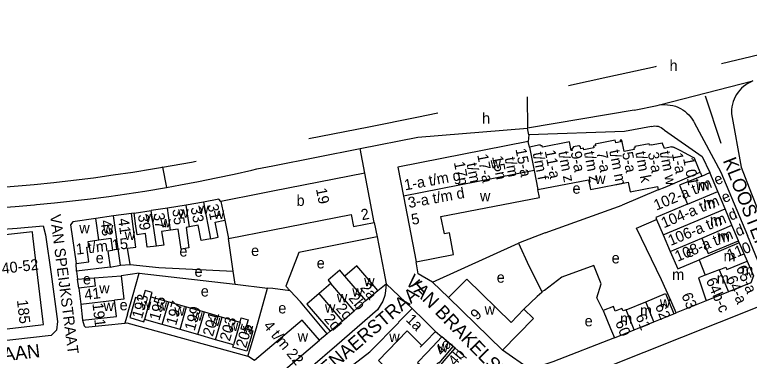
# Model space of a CAD drawing. Extents: x 159902 to 161769, y 383692 to 384875.
# Drawn here: x 160604.7 to 160875.8, y 384739.8 to 384866 of the extents above; entities that cross this region are included whole.
import ezdxf

# ---------------------------------------------------------------- set-up
doc = ezdxf.new("R2010")
doc.units = 0
for name, color, linetype in [('BLT_Basislijn', 7, 'Continuous'), ('BLT_Bebouwing', 7, 'Continuous'), ('BLT_Centroide', 7, 'Continuous'), ('BLT_Huisnummer', 7, 'Continuous'), ('BLT_Huisnummer_ tussenligend', 7, 'Continuous'), ('BLT_Huisnummer_reeks', 7, 'Continuous'), ('BLT_Onderdoorgang_en_onderverdeling', 7, 'Continuous'), ('BLT_Onderverdeling_panden', 7, 'Continuous'), ('BLT_Straatnaam', 7, 'Continuous'), ('BLT_Vlakafsluiter', 7, 'Continuous')]:
    doc.layers.add(name, color=color, linetype=linetype)

msp = doc.modelspace()

# ---------------------------------------------------------------- linework, layer by layer
at = {"layer": 'BLT_Basislijn'}
for p, q in [((160859.45, 384835.97), (160865.32, 384818.46)), ((160833.32, 384830.67), (160841.73, 384832.41)), ((160841.73, 384832.41), (160842.68, 384832.66)), ((160833.32, 384830.67), (160793.92, 384824.05)), ((160794.48, 384821.56), (160793.92, 384824.05)), ((160794.48, 384821.56), (160794.24, 384819.11)), ((160732.16, 384816.51), (160753.47, 384820.69)), ((160700, 384810.19), (160732.16, 384816.51)), ((160694.14, 384809.04), (160700, 384810.19)), ((160842.2, 384801.21), (160828.87, 384795.57)), ((160800.49, 384785.36), (160828.87, 384795.57)), ((160648.79, 384792.69), (160647.81, 384792.55)), ((160737.39, 384789.23), (160738.42, 384783.93)), ((160685.38, 384771.17), (160683.57, 384783.3)), ((160738.42, 384783.93), (160740.9, 384771.08)), ((160800.49, 384785.36), (160790.57, 384781.51)), ((160879.09, 384774.78), (160875.13, 384784.36)), ((160758.94, 384767.2), (160790.57, 384781.51)), ((160872.09, 384781.69), (160871.8, 384782.42)), ((160627.52, 384771.19), (160627.46, 384774.07)), ((160639.93, 384772.7), (160627.52, 384771.19)), ((160627.52, 384771.19), (160627.88, 384768.25)), ((160650.69, 384770.48), (160644.07, 384769.55)), ((160650.69, 384770.48), (160686.08, 384766.48)), ((160686.08, 384766.48), (160685.38, 384771.17)), ((160627.88, 384768.25), (160634.04, 384768.74)), ((160628.44, 384764.96), (160627.88, 384768.25)), ((160764.75, 384761.54), (160758.94, 384767.2)), ((160686.08, 384766.48), (160698.05, 384765)), ((160700, 384764.77), (160698.05, 384765)), ((160706.44, 384764.01), (160700, 384764.77)), ((160738.76, 384764.09), (160741.78, 384766.55)), ((160823.13, 384735.82), (160878.62, 384757.94)), ((160847.93, 384755.43), (160848.84, 384755.81)), ((160646.34, 384755.32), (160645.36, 384752.04)), ((160720, 384748.12), (160717.2, 384745.71)), ((160720, 384748.12), (160721.1, 384749.06)), ((160759.95, 384748.99), (160762.37, 384746.98)), ((160767.3, 384742.73), (160766.52, 384743.41))]:
    msp.add_line(p, q, dxfattribs=at)
for points in [[(160943.35, 384865.97), (160887.63, 384853.05), (160865.53, 384847.83)], [(160809.07, 384839.79), (160823.59, 384842.95), (160841.17, 384846.87), (160841.56, 384846.96)], [(160877.06, 384841.51), (160876.17, 384841.06), (160875.29, 384840.6), (160874.46, 384840.07), (160873.67, 384839.48), (160872.93, 384838.82), (160872.24, 384838.11), (160871.62, 384837.34), (160871.06, 384836.52), (160870.57, 384835.67), (160870.15, 384834.77), (160869.8, 384833.85), (160869.52, 384832.9), (160869.33, 384831.93), (160869.22, 384830.95), (160869.18, 384829.96), (160869.2, 384829.32)], [(160842.68, 384832.66), (160843.67, 384832.73), (160844.66, 384832.76), (160845.64, 384832.72), (160846.62, 384832.6), (160847.59, 384832.4), (160848.53, 384832.12), (160849.45, 384831.77), (160850.34, 384831.34), (160851.19, 384830.84), (160852, 384830.27), (160852.76, 384829.64), (160853.46, 384828.96), (160854.11, 384828.21), (160854.69, 384827.42), (160855.21, 384826.58), (160855.43, 384826.18)], [(160713.25, 384820.25), (160717.7, 384821.1), (160735.39, 384824.55), (160753.06, 384828.07), (160760.85, 384829.66)], [(160869.2, 384829.32), (160872.75, 384809.59), (160876.6, 384799.85), (160887.93, 384771.06)], [(160839.65, 384824.69), (160829.74, 384822.78), (160794.48, 384821.56)], [(160839.65, 384824.69), (160840.25, 384824.82), (160840.87, 384824.87), (160841.49, 384824.84), (160842.11, 384824.73), (160842.7, 384824.54), (160843.26, 384824.28), (160843.79, 384823.95), (160844.26, 384823.55), (160844.51, 384823.3)], [(160855.43, 384826.18), (160865.28, 384807.81), (160875.13, 384784.36)], [(160844.51, 384823.3), (160858.41, 384813.56), (160861.25, 384807.61)], [(160659.24, 384809.6), (160662.8, 384810.2), (160670.02, 384811.51), (160671.75, 384811.84)], [(160582.64, 384801.05), (160589.96, 384801.48), (160597.29, 384802), (160604.6, 384802.59), (160611.91, 384803.26), (160619.21, 384804.02), (160626.5, 384804.85), (160633.78, 384805.76), (160641.05, 384806.75), (160648.32, 384807.82), (160655.56, 384808.97), (160659.24, 384809.6)], [(160660.77, 384802.13), (160665.95, 384803.08), (160672.54, 384804.34), (160679.12, 384805.68), (160685.68, 384807.1), (160692.23, 384808.59), (160694.14, 384809.04)], [(160857.68, 384807.77), (160858.28, 384806.37)], [(160612.74, 384795.83), (160619.43, 384796.46), (160626.11, 384797.17), (160632.77, 384797.95), (160639.43, 384798.82), (160646.08, 384799.77), (160652.71, 384800.79), (160660.77, 384802.13)], [(160541.25, 384793.05), (160548.34, 384792.96), (160555.42, 384792.95), (160562.51, 384793.02), (160569.59, 384793.18), (160576.67, 384793.41), (160583.75, 384793.72), (160590.82, 384794.11), (160597.89, 384794.58), (160604.96, 384795.13), (160612.01, 384795.76), (160612.74, 384795.83)], [(160541.15, 384785.03), (160548.28, 384784.94), (160555.46, 384784.94), (160562.63, 384785.01), (160569.81, 384785.16), (160576.98, 384785.39), (160584.15, 384785.71), (160591.31, 384786.11), (160598.47, 384786.58), (160605.62, 384787.14), (160615.29, 384788.01)], [(160615.29, 384788.01), (160616.1, 384784.61), (160618.19, 384770.12), (160620.51, 384752.67), (160620.14, 384749.44)], [(160738.42, 384783.93), (160709.53, 384778.17), (160704.84, 384765.71), (160706.44, 384764.01)], [(160790.57, 384781.51), (160794.39, 384773.21), (160799.26, 384763.69)], [(160647.31, 384773.74), (160657.89, 384772.56), (160685.38, 384771.17)], [(160758.94, 384767.2), (160753.65, 384770.26), (160752.91, 384774.68)], [(160821.88, 384756.65), (160819.58, 384761.34), (160821.09, 384766.49), (160818.42, 384773.36), (160806.56, 384768.99), (160800.21, 384764.11), (160799.26, 384763.69)], [(160646.34, 384755.32), (160648.44, 384762.62), (160650.69, 384770.48)], [(160740.9, 384771.08), (160741.78, 384766.55)], [(160690.82, 384739.86), (160691.64, 384742.52), (160693.92, 384750.33), (160698.05, 384765)], [(160720, 384748.12), (160710.15, 384759.94), (160706.44, 384764.01)], [(160741.78, 384766.55), (160741.57, 384764.02), (160741.27, 384762.29), (160740.61, 384760.2), (160738.64, 384756.95), (160723.57, 384743.94)], [(160799.26, 384763.69), (160799.23, 384763.29), (160797.45, 384761.87), (160792.64, 384757.15)], [(160629.82, 384753.11), (160630.38, 384751.06), (160630.85, 384750.53), (160645.36, 384752.04)], [(160645.36, 384752.04), (160646.18, 384752.17), (160690.82, 384739.86)], [(160620.14, 384749.44), (160618.19, 384747.44), (160558.26, 384740.72)], [(160825.98, 384746.57), (160803.28, 384737.74), (160794.93, 384734.88), (160784.71, 384742.06)], [(160723.57, 384743.94), (160704.17, 384727.15), (160702.74, 384727.11), (160699.6, 384730.77)], [(160693.26, 384738.25), (160690.82, 384739.86)]]:
    msp.add_lwpolyline(points, dxfattribs=at)
at = {"layer": 'BLT_Bebouwing'}
for p, q in [((160794.64, 384817.08), (160794.24, 384819.11)), ((160839.51, 384817.83), (160843.06, 384818.52)), ((160843.06, 384818.52), (160843.6, 384818.62)), ((160844.53, 384816.52), (160843.6, 384818.62)), ((160847.09, 384817.09), (160844.53, 384816.52)), ((160851.29, 384815.26), (160848.06, 384816.93)), ((160851.29, 384815.26), (160851.77, 384815)), ((160851.77, 384815), (160854.99, 384813.33)), ((160857.68, 384807.77), (160855.69, 384812.57)), ((160849.33, 384804.18), (160857.68, 384807.77)), ((160858.28, 384806.37), (160861.25, 384807.61)), ((160866.86, 384794.22), (160864.18, 384800.62)), ((160674.38, 384796.77), (160668.06, 384795.55)), ((160680.86, 384796.95), (160682.26, 384790.06)), ((160748.16, 384798.97), (160752.91, 384774.68)), ((160661.1, 384794.5), (160655.11, 384793.62)), ((160668.06, 384795.55), (160661.1, 384794.5)), ((160869.37, 384788.21), (160866.86, 384794.22)), ((160641.14, 384791.66), (160634.64, 384790.7)), ((160682.26, 384790.06), (160683.57, 384783.3)), ((160683.57, 384783.3), (160700, 384786.5)), ((160872.09, 384781.69), (160875.04, 384774.86)), ((160647.31, 384773.74), (160646.35, 384779.67)), ((160875.04, 384774.86), (160877.37, 384769.49)), ((160634.04, 384768.74), (160644.07, 384769.55)), ((160628.44, 384764.96), (160629.13, 384759.03)), ((160721.44, 384766.63), (160717.09, 384762.93)), ((160734.33, 384760.33), (160738.76, 384764.09)), ((160654.99, 384761.8), (160661.58, 384759.92)), ((160764.75, 384761.54), (160784.71, 384742.06)), ((160868.16, 384763.57), (160859.89, 384760.25)), ((160629.13, 384759.03), (160629.82, 384753.11)), ((160661.58, 384759.92), (160668.15, 384758.04)), ((160729.99, 384756.63), (160734.33, 384760.33)), ((160830.29, 384756.98), (160837.6, 384759.95)), ((160859.89, 384760.25), (160848.84, 384755.81)), ((160668.15, 384758.04), (160674.72, 384756.17)), ((160674.72, 384756.17), (160681.29, 384754.29)), ((160725.65, 384752.93), (160729.99, 384756.63)), ((160659.18, 384751.54), (160652.61, 384753.42)), ((160681.29, 384754.29), (160687.89, 384752.4)), ((160840.61, 384752.48), (160847.93, 384755.43)), ((160721.1, 384749.06), (160725.65, 384752.93)), ((160672.32, 384747.77), (160665.75, 384749.66)), ((160678.88, 384745.89), (160672.32, 384747.77)), ((160825.98, 384746.57), (160833.3, 384749.53)), ((160685.45, 384744.01), (160678.88, 384745.89)), ((160766.52, 384743.41), (160762.37, 384746.98)), ((160771.47, 384739.14), (160767.3, 384742.73))]:
    msp.add_line(p, q, dxfattribs=at)
for points in [[(160794.24, 384819.11), (160746.06, 384809.68), (160748.16, 384798.97)], [(160809.4, 384818.98), (160799.45, 384817.04), (160799.34, 384817.58), (160798.73, 384817.46), (160798.65, 384817.86), (160794.64, 384817.08)], [(160839.51, 384817.83), (160838.93, 384817.72), (160838.83, 384818.26), (160833.5, 384817.23), (160833.59, 384816.76), (160833.19, 384816.68), (160833.28, 384816.19), (160829.58, 384815.47), (160828.76, 384819.67), (160828.16, 384819.56), (160828.28, 384818.95), (160826.49, 384818.6), (160826.3, 384819.57), (160818.87, 384818.12), (160818.99, 384817.51), (160818.29, 384817.37), (160818.41, 384816.73), (160814.74, 384816.02), (160814.62, 384816.66), (160813.62, 384816.47), (160813.49, 384817.15), (160812.92, 384817.54), (160810.95, 384817.15), (160810.34, 384816.26), (160810.46, 384815.83), (160810.01, 384815.77), (160809.4, 384818.98)], [(160847.09, 384817.09), (160847.61, 384817.17), (160848.06, 384816.93)], [(160854.99, 384813.33), (160855.48, 384813.07), (160855.69, 384812.57)], [(160733.91, 384807.39), (160700, 384800.77)], [(160737.39, 384789.23), (160733.91, 384807.39)], [(160864.18, 384800.62), (160861.25, 384807.61)], [(160797.71, 384801.44), (160816.47, 384805.02), (160817.16, 384801.45), (160831.13, 384804.16), (160831.83, 384800.57), (160841.94, 384802.54), (160842.2, 384801.21)], [(160858.28, 384806.37), (160850.07, 384802.93), (160852.97, 384796.01)], [(160842.2, 384801.21), (160844.72, 384802.26), (160849.33, 384804.18)], [(160700, 384800.77), (160695.66, 384799.92), (160680.86, 384796.95)], [(160752.91, 384774.68), (160766.68, 384777.37), (160765.13, 384785.36), (160763.28, 384785.01), (160762.02, 384791.41), (160798.31, 384798.41), (160797.71, 384801.44)], [(160680.86, 384796.95), (160680.1, 384797.87), (160674.38, 384796.77)], [(160852.97, 384796.01), (160841.26, 384791.1), (160841.57, 384790.37)], [(160647.81, 384792.55), (160641.14, 384791.66)], [(160646.35, 384779.67), (160649.47, 384780.1), (160648.48, 384787.69), (160647.81, 384792.55)], [(160648.79, 384792.69), (160655.11, 384793.62)], [(160657.03, 384780.49), (160653.67, 384780.05), (160652.96, 384785.13), (160649.9, 384784.7), (160649.46, 384787.84), (160648.79, 384792.69)], [(160700, 384786.5), (160728.93, 384792.15), (160729.79, 384787.74), (160737.39, 384789.23)], [(160634.64, 384790.7), (160626.18, 384789.45), (160625.39, 384788.4), (160627.46, 384774.07)], [(160676.99, 384783.2), (160679.87, 384783.78), (160678.75, 384789.36), (160682.26, 384790.06)], [(160848.84, 384755.81), (160846.85, 384760.4), (160843.34, 384768.04), (160834.16, 384787.07), (160841.57, 384790.37)], [(160564.98, 384745.58), (160610.37, 384750.93), (160615.33, 384751.52), (160615.1, 384753.5), (160611.5, 384784.32), (160611.34, 384785.7), (160601.36, 384784.6), (160552.61, 384778.89), (160552.37, 384780.98), (160511.14, 384776.18)], [(160662.29, 384786.37), (160658.95, 384785.91), (160659.71, 384780.84), (160657.03, 384780.49)], [(160669.21, 384787.55), (160668, 384787.31), (160669.05, 384779.79), (160666.12, 384779.38), (160665.09, 384786.76), (160662.29, 384786.37)], [(160676.99, 384783.2), (160674.97, 384782.8), (160673.58, 384782.52), (160672.45, 384788.2), (160669.21, 384787.55)], [(160871.8, 384782.42), (160869.37, 384788.21)], [(160635.81, 384782.79), (160640.19, 384783.39), (160640.82, 384778.84), (160639.17, 384778.63), (160639.93, 384772.7)], [(160846.53, 384778.51), (160858.25, 384783.42)], [(160858.25, 384783.42), (160860.63, 384777.74), (160871.8, 384782.42)], [(160627.46, 384774.07), (160632.13, 384774.72), (160631.39, 384780.12), (160632.13, 384780.22), (160631.85, 384782.24), (160635.81, 384782.79)], [(160872.09, 384781.69), (160857.28, 384775.39)], [(160846.53, 384778.51), (160849.43, 384772.11), (160857.28, 384775.39)], [(160639.93, 384772.7), (160643.81, 384773.49)], [(160643.81, 384773.49), (160647.31, 384773.74)], [(160736.12, 384767.17), (160730.98, 384773.18), (160726.56, 384769.42)], [(160644.07, 384769.55), (160645.07, 384760.89), (160641.6, 384760.49)], [(160726.56, 384769.42), (160726.47, 384769.53), (160724.72, 384771.58), (160720.37, 384767.88), (160721.44, 384766.63)], [(160877.37, 384769.49), (160876.35, 384766.86), (160868.16, 384763.57)], [(160634.04, 384768.74), (160634.39, 384765.67), (160628.44, 384764.96)], [(160738.76, 384764.09), (160736.12, 384767.17)], [(160792.64, 384757.15), (160787.92, 384752.32), (160771.52, 384768.32), (160764.75, 384761.54)], [(160654.99, 384761.8), (160655.42, 384763.32), (160652.88, 384764.05), (160651.94, 384760.78), (160649.31, 384761.53), (160648.55, 384758.86), (160647.17, 384754.05), (160652.36, 384752.54), (160652.61, 384753.42)], [(160717.09, 384762.93), (160712.56, 384759.07), (160721.1, 384749.06)], [(160837.6, 384759.95), (160844.88, 384762.92), (160846.04, 384760.06), (160847.93, 384755.43)], [(160629.82, 384753.11), (160642.28, 384754.54), (160641.6, 384760.49)], [(160729.88, 384736.88), (160735.78, 384741.46), (160746.49, 384752.28), (160746.41, 384752.35), (160751.41, 384757.38)], [(160751.41, 384757.38), (160755.9, 384752.96)], [(160792.64, 384757.15), (160796.12, 384753.75), (160784.71, 384742.06)], [(160830.29, 384756.98), (160829.18, 384756.53), (160828.8, 384757.47), (160826.34, 384756.47), (160825.64, 384758.18), (160821.88, 384756.65)], [(160821.88, 384756.65), (160824.59, 384750), (160825.98, 384746.57)], [(160687.89, 384752.4), (160688.33, 384753.94), (160690.87, 384753.21), (160689.96, 384750), (160692.58, 384749.2), (160691.81, 384746.51), (160690.44, 384741.7), (160685.23, 384743.19), (160685.45, 384744.01)], [(160717.2, 384745.71), (160710.85, 384753.18), (160693.26, 384738.25)], [(160665.75, 384749.66), (160664.55, 384750), (160659.18, 384751.54)], [(160759.95, 384748.99), (160755.9, 384752.96)], [(160833.3, 384749.53), (160834.48, 384750), (160840.61, 384752.48)], [(160735.5, 384730.92), (160741.1, 384736.14), (160739.02, 384738.22), (160749.52, 384749.22), (160750.86, 384747.88)], [(160759.95, 384748.99), (160756.47, 384745.26), (160754.38, 384743.15), (160755, 384743.77), (160753.91, 384744.85), (160750.86, 384747.88)], [(160699.6, 384730.77), (160717.2, 384745.71)], [(160762.37, 384746.98), (160758.91, 384743.3), (160756.92, 384741.21), (160753.4, 384737.5), (160755.69, 384735.57), (160756.38, 384736.39), (160758.37, 384734.55), (160761.05, 384737.44), (160761.3, 384737.23), (160763.29, 384739.59), (160766.52, 384743.41)], [(160762.56, 384729.54), (160760.53, 384731.36), (160763.74, 384735.13), (160761.93, 384736.67), (160763.92, 384739.01), (160767.3, 384742.73)]]:
    msp.add_lwpolyline(points, dxfattribs=at)
at = {"layer": 'BLT_Onderdoorgang_en_onderverdeling'}
for q in [(160748.16, 384798.97), (160797.71, 384801.44)]:
    msp.add_line((160796.35, 384808.37), q, dxfattribs=at)
at = {"layer": 'BLT_Onderverdeling_panden'}
for p, q in [((160794.64, 384817.08), (160796.35, 384808.37)), ((160852.97, 384796.01), (160864.18, 384800.62)), ((160674.38, 384796.77), (160676.99, 384783.2)), ((160662.29, 384786.37), (160661.1, 384794.5)), ((160669.21, 384787.55), (160668.06, 384795.55)), ((160843.97, 384784.63), (160866.86, 384794.22)), ((160657.03, 384780.49), (160655.11, 384793.62)), ((160635.81, 384782.79), (160634.64, 384790.7)), ((160858.25, 384783.42), (160869.37, 384788.21)), ((160843.97, 384784.63), (160846.53, 384778.51)), ((160734.33, 384760.33), (160726.56, 384769.42)), ((160864.62, 384771.76), (160868.16, 384763.57)), ((160729.99, 384756.63), (160721.44, 384766.63)), ((160654.99, 384761.8), (160652.61, 384753.42)), ((160725.65, 384752.93), (160717.09, 384762.93)), ((160629.13, 384759.03), (160641.6, 384760.49)), ((160659.18, 384751.54), (160661.58, 384759.92)), ((160840.61, 384752.48), (160837.6, 384759.95)), ((160665.75, 384749.66), (160668.15, 384758.04)), ((160672.32, 384747.77), (160674.72, 384756.17)), ((160833.3, 384749.53), (160830.29, 384756.98)), ((160678.88, 384745.89), (160681.29, 384754.29)), ((160687.89, 384752.4), (160685.45, 384744.01))]:
    msp.add_line(p, q, dxfattribs=at)
for points in [[(160643.81, 384773.49), (160641.14, 384791.66)], [(160841.57, 384790.37), (160843.97, 384784.63)], [(160857.28, 384775.39), (160859.55, 384769.72)], [(160864.62, 384771.76), (160867.1, 384772.76), (160867.48, 384771.82), (160875.04, 384774.86)], [(160859.55, 384769.72), (160857.01, 384768.7), (160859.89, 384760.25)], [(160864.62, 384771.76), (160859.55, 384769.72)]]:
    msp.add_lwpolyline(points, dxfattribs=at)
at = {"layer": 'BLT_Vlakafsluiter'}
for p, q in [((160842.68, 384832.66), (160877.06, 384841.51)), ((160793.84, 384835.59), (160793.92, 384824.05)), ((160753.47, 384820.69), (160793.92, 384824.05)), ((160733.91, 384807.39), (160732.16, 384816.51)), ((160659.18, 384809.91), (160659.24, 384809.6)), ((160659.24, 384809.6), (160660.77, 384802.13)), ((160751.41, 384757.38), (160741.78, 384766.55))]:
    msp.add_line(p, q, dxfattribs=at)

# ---------------------------------------------------------------- texts
at = {"layer": 'BLT_Centroide'}
for s, p in [('h', (160846.35, 384845.2)), ('h', (160777.19, 384825.73)), ('w', (160780.3, 384809.15)), ('w', (160818.87, 384803.38)), ('e', (160810.54, 384799.83)), ('m', (160856.7, 384801.03)), ('b', (160708.73, 384795.34)), ('w', (160776.39, 384797.05)), ('m', (160858.86, 384794.38)), ('w', (160665.05, 384790.95)), ('w', (160672.45, 384792.31)), ('w', (160652.91, 384789.27)), ('w', (160678.2, 384790.52)), ('m', (160861.28, 384788.07)), ('w', (160658.47, 384787.45)), ('w', (160628.56, 384785.19)), ('w', (160637.27, 384785.19)), ('w', (160645.3, 384782.72)), ('m', (160864.21, 384782.12)), ('e', (160665.52, 384776.62)), ('e', (160691.97, 384776.84)), ('e', (160852.47, 384776.47)), ('m', (160866.26, 384774.88)), ('e', (160634.66, 384774.15)), ('e', (160716.18, 384772.24)), ('e', (160824.99, 384774.09)), ('e', (160671.09, 384769.16)), ('m', (160872.83, 384769.72)), ('e', (160629.9, 384766.33)), ('e', (160782.59, 384766.95)), ('m', (160847.31, 384768)), ('m', (160863.79, 384766.62)), ('w', (160733.67, 384765.64)), ('w', (160635.91, 384762.98)), ('e', (160673.4, 384761.86)), ('w', (160729.27, 384761.86)), ('w', (160723.61, 384759.7)), ('w', (160637.5, 384756.46)), ('e', (160643.45, 384756.76)), ('w', (160651.3, 384756.91)), ('w', (160657.09, 384756.66)), ('e', (160701.99, 384755.61)), ('w', (160719.2, 384755.94)), ('w', (160842.77, 384757.7)), ('w', (160663.66, 384754.78)), ('w', (160670.23, 384752.91)), ('w', (160778.11, 384755.19)), ('m', (160835.45, 384754.75)), ('w', (160676.8, 384751.03)), ('e', (160815.02, 384750.84)), ('m', (160828.12, 384751.77)), ('w', (160683.39, 384749.14)), ('w', (160688.91, 384747.95)), ('w', (160709.14, 384745.24)), ('w', (160742.94, 384745.03)), ('w', (160760.82, 384741.25))]:
    msp.add_text(s, height=4, dxfattribs=at).set_placement(p)
at = {"layer": 'BLT_Huisnummer'}
for s, rotation, p in [('1-a t/m g', 10.3576, (160748.8, 384801.05)), ('19', 281.0808, (160715.87, 384801.57)), ('35', 277.9476, (160662.85, 384793.98)), ('31', 280.8966, (160675.84, 384795.68)), ('39', 277.865, (160650.18, 384792)), ('5', 10.0964, (160751.41, 384788.31)), ('43', 277.865, (160636.34, 384789.88)), ('110', 21.8872, (160868.51, 384775.22)), ('2a', 309.2593, (160731.98, 384764.99)), ('41', 6.7312, (160630.68, 384760.56)), ('193', 74.1404, (160651.7, 384753.42)), ('2b', 309.2548, (160727.71, 384761.14)), ('63', 293.406, (160850.64, 384762.29)), ('191', 276.7312, (160633.4, 384759.3)), ('2c', 309.2585, (160723.03, 384757.38)), ('62', 291.965, (160840.93, 384758.38)), ('199', 73.9978, (160671.12, 384748.96)), ('9', 45.68, (160775.3, 384752.86)), ('2d', 309.9464, (160718.67, 384753.46)), ('1a', 315.208, (160748.81, 384753.05)), ('60', 292.1263, (160826.21, 384752.25)), ('61', 291.9655, (160833.71, 384754.55)), ('205', 74.0625, (160690.06, 384742.58)), ('4a', 49.5629, (160762.48, 384739.74)), ('4b', 49.5592, (160767.26, 384735.91))]:
    msp.add_text(s, height=4, rotation=rotation, dxfattribs=at).set_placement(p)
at = {"layer": 'BLT_Huisnummer_ tussenligend'}
for s, rotation, p in [('3-a t/m d', 10.3576, (160750.22, 384794.51)), ('33', 280.8966, (160669.6, 384794.65)), ('37', 277.9476, (160655.95, 384792.52)), ('41', 277.865, (160642.88, 384790.51)), ('195', 74.1404, (160658.09, 384752.72)), ('197', 74.1404, (160664.28, 384750.95)), ('201', 73.9978, (160677.83, 384746.89)), ('203', 73.9978, (160684.09, 384745.1))]:
    msp.add_text(s, height=4, rotation=rotation, dxfattribs=at).set_placement(p)
at = {"layer": 'BLT_Huisnummer_reeks'}
for s, rotation, p in [('15-a', 281.0132, (160789.48, 384816.28)), ('11-a', 281.0132, (160800.26, 384815.65)), ('t/m z', 281.0132, (160805.25, 384815.17)), ('9-a', 281.0132, (160809.84, 384815.13)), ('t/m z', 281.0132, (160814.74, 384815.11)), ('7-a', 281.0132, (160819.33, 384815.07)), ('t/m m', 281.0132, (160824.09, 384815.69)), ('t/m k', 281.0132, (160833.68, 384815.09)), ('t/m w', 281.0132, (160842.7, 384815.22)), ('17-a', 281.0132, (160775.38, 384814.15)), ('15n', 281.0132, (160780.85, 384813.51)), ('t/m', 281.0132, (160785.54, 384812.99)), ('t/m f', 281.0132, (160795.83, 384814.85)), ('5-a', 281.0132, (160828.82, 384814.94)), ('3-a', 281.0132, (160838.31, 384814.88)), ('1-a', 281.0132, (160847.17, 384814.61)), ('1 01', 281.0132, (160851.31, 384812.85)), ('17n', 281.0132, (160766.75, 384811.38)), ('t/m', 281.0132, (160771.44, 384810.86)), ('102-a t/m e', 22.7096, (160841.5, 384793.57)), ('104-a t/m e', 22.7096, (160844.25, 384787.03)), ('2', 11.0808, (160732.91, 384790.01)), ('106-a t/m d', 22.7096, (160846.78, 384780.52)), ('108-a t/m d', 22.7096, (160849.32, 384774.66)), ('1 t/m 15', 6.7312, (160627.54, 384777.3)), ('40-52', 6.7306, (160600.15, 384770.2)), ('65-a', 293.4158, (160870.78, 384772.4)), ('64-a', 293.4158, (160867.18, 384768.56)), ('64b-c', 293.4158, (160859.7, 384767.83)), ('185', 276.7312, (160605.55, 384760.49)), ('4 t/m 22', 309.9464, (160696.24, 384750.89))]:
    msp.add_text(s, height=4, rotation=rotation, dxfattribs=at).set_placement(p)
at = {"layer": 'BLT_Straatnaam'}
for s, height, rotation, p in [('KLOOSTERDREEF', 5, 291.3164, (160865.95, 384812.1)), ('VAN SPEIJKSTRAAT', 4, 277.378, (160617.76, 384791.94)), ('VAN BRAKELSTRAAT', 5, 314.2353, (160748.61, 384766.96)), ('KORTENAERSTRAAT', 5, 40.6214, (160705.82, 384720.37)), ('ZEEHELDENLAAN', 5, 6.6244, (160557.13, 384732.84))]:
    msp.add_text(s, height=height, rotation=rotation, dxfattribs=at).set_placement(p)

doc.saveas('drawing.dxf')
